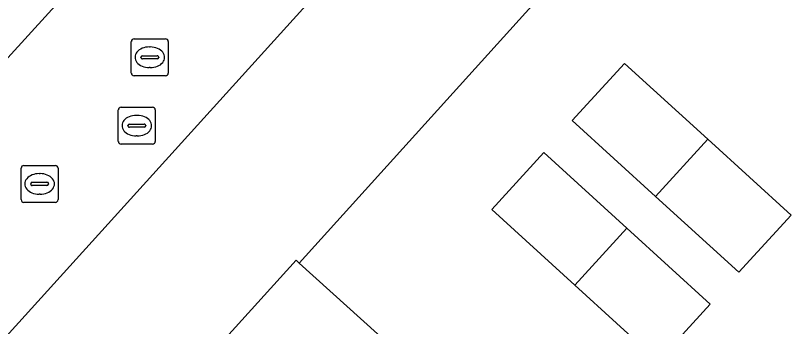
# Model space of a CAD drawing. Extents: x 161772 to 163126, y 383092 to 383917.
# Drawn here: x 162069.03 to 162090.05, y 383188.77 to 383197.19 of the extents above; entities that cross this region are included whole.
import ezdxf

# ---------------------------------------------------------------- set-up
doc = ezdxf.new("R2010")
doc.units = 0
for name, color, linetype in [('IMGEO_Erf', 7, 'Continuous'), ('IMGEO_Pand', 7, 'Continuous'), ('IMGEO_Rijbaan_lokaal_open', 7, 'Continuous'), ('IMGEO_Rioolput', 7, 'Continuous'), ('IMGEO_Voetpad_open', 7, 'Continuous')]:
    doc.layers.add(name, color=color, linetype=linetype)

msp = doc.modelspace()

# ---------------------------------------------------------------- linework, layer by layer
at = {"layer": 'IMGEO_Erf'}
for points in [[(162095.174, 383193.293), (162090.785, 383197.26), (162086.397, 383201.227), (162076.705, 383190.48), (162081.027, 383186.571), (162085.438, 383182.583), (162089.848, 383178.594), (162094.251, 383174.613), (162098.438, 383179.252), (162099.76, 383180.716), (162103.95, 383185.358), (162099.562, 383189.325)], [(162088.601, 383190.234), (162086.348, 383192.289), (162084.094, 383194.344), (162085.503, 383195.89), (162087.759, 383193.837), (162090.015, 383191.785)], [(162087.826, 383189.372), (162086.417, 383187.828), (162084.159, 383189.889), (162081.912, 383191.939), (162083.321, 383193.483), (162085.567, 383191.433)]]:
    msp.add_lwpolyline(points, close=True, dxfattribs=at)
at = {"layer": 'IMGEO_Pand'}
for points in [[(162084.094, 383194.344), (162086.348, 383192.289), (162087.759, 383193.837), (162085.503, 383195.89)], [(162087.759, 383193.837), (162086.348, 383192.289), (162088.601, 383190.234), (162090.015, 383191.785)], [(162081.912, 383191.939), (162084.159, 383189.889), (162085.567, 383191.433), (162083.321, 383193.483)], [(162085.567, 383191.433), (162084.159, 383189.889), (162086.417, 383187.828), (162087.826, 383189.372)], [(162081.027, 383186.571), (162076.705, 383190.48), (162076.617, 383190.56), (162072.81, 383186.351), (162077.225, 383182.366)]]:
    msp.add_lwpolyline(points, close=True, dxfattribs=at)
at = {"layer": 'IMGEO_Rijbaan_lokaal_open'}
msp.add_lwpolyline([(161982.816, 383272.991), (161980.385, 383274.991), (161956.7, 383294.535), (161953.358, 383290.171), (161965.539, 383280.118), (161976.98, 383270.676), (162068.256, 383195.442), (162072.024, 383199.58), (162068.652, 383202.355), (162022.469, 383240.368), (162022.186, 383240.601)], close=True, dxfattribs=at)
msp.add_lwpolyline([(162118.717, 383251.19), (162100.965, 383231.546), (162094.438, 383224.339), (162093.019, 383222.805), (162087.701, 383216.922), (162086.275, 383215.36), (162080.969, 383209.451), (162079.552, 383207.898), (162074.229, 383201.995), (162072.856, 383200.493), (162072.024, 383199.58), (162068.256, 383195.442), (162067.57, 383194.688), (162066.195, 383193.13), (162060.56, 383186.888), (162059.171, 383185.317), (162058.675, 383184.763), (162055.856, 383181.62), (162055.724, 383181.473), (162059.513, 383178.276), (162082.677, 383203.875), (162086.03, 383207.558), (162086.694, 383208.318), (162090.088, 383212.094)], dxfattribs=at)
at = {"layer": 'IMGEO_Rioolput'}
for p, q in [((162072.234, 383196.558), (162073.086, 383196.558)), ((162072.159, 383195.632), (162072.159, 383196.484)), ((162072.647, 383196.338), (162072.672, 383196.338)), ((162073.16, 383196.484), (162073.16, 383195.632)), ((162072.418, 383196.052), (162072.418, 383196.064)), ((162072.856, 383196.015), (162072.458, 383196.015)), ((162072.461, 383196.101), (162072.859, 383196.101)), ((162072.902, 383196.064), (162072.902, 383196.052)), ((162072.67, 383195.778), (162072.645, 383195.778)), ((162073.086, 383195.558), (162072.234, 383195.558)), ((162071.882, 383194.706), (162072.734, 383194.706)), ((162071.807, 383193.78), (162071.807, 383194.632)), ((162072.295, 383194.486), (162072.32, 383194.486)), ((162072.808, 383194.632), (162072.808, 383193.78)), ((162072.109, 383194.249), (162072.507, 383194.249)), ((162072.066, 383194.2), (162072.066, 383194.212)), ((162072.504, 383194.163), (162072.106, 383194.163)), ((162072.55, 383194.212), (162072.55, 383194.2)), ((162072.318, 383193.926), (162072.293, 383193.926)), ((162072.734, 383193.706), (162071.882, 383193.706)), ((162069.177, 383192.202), (162069.177, 383193.054)), ((162069.252, 383193.128), (162070.104, 383193.128)), ((162070.178, 383193.054), (162070.178, 383192.202)), ((162069.665, 383192.908), (162069.69, 383192.908)), ((162069.436, 383192.622), (162069.436, 383192.634)), ((162069.874, 383192.585), (162069.476, 383192.585)), ((162069.479, 383192.671), (162069.877, 383192.671)), ((162069.92, 383192.634), (162069.92, 383192.622)), ((162069.688, 383192.348), (162069.663, 383192.348)), ((162070.104, 383192.128), (162069.252, 383192.128))]:
    msp.add_line(p, q, dxfattribs=at)
for points in [[(162072.234, 383196.558), (162073.086, 383196.558)], [(162072.159, 383195.632), (162072.159, 383196.484)], [(162073.16, 383196.484), (162073.16, 383195.632)], [(162073.086, 383195.558), (162072.234, 383195.558)], [(162071.882, 383194.706), (162072.734, 383194.706)], [(162071.807, 383193.78), (162071.807, 383194.632)], [(162072.808, 383194.632), (162072.808, 383193.78)], [(162072.734, 383193.706), (162071.882, 383193.706)], [(162069.177, 383192.202), (162069.177, 383193.054)], [(162069.252, 383193.128), (162070.104, 383193.128)], [(162070.178, 383193.054), (162070.178, 383192.202)], [(162070.104, 383192.128), (162069.252, 383192.128)]]:
    msp.add_lwpolyline(points, dxfattribs=at)
for centre, radius, start, end in [((162072.236, 383196.482), 0.0765, 91.552, 178.448), ((162072.236, 383196.482), 0.0765, 91.552, 178.448), ((162073.084, 383196.482), 0.0765, 1.552, 88.448), ((162073.084, 383196.482), 0.0765, 1.552, 88.448), ((162072.458, 383196.061), 0.0403, 85.8775, 175.7526), ((162072.455, 383196.051), 0.0366, 178.938, 274.7102), ((162072.859, 383196.058), 0.043, 264.8664, 352.4533), ((162072.863, 383196.063), 0.0386, 1.7309, 96.639), ((162072.236, 383195.634), 0.0765, 181.552, 268.448), ((162072.236, 383195.634), 0.0765, 181.552, 268.448), ((162073.084, 383195.634), 0.0765, 271.552, 358.448), ((162073.084, 383195.634), 0.0765, 271.552, 358.448), ((162071.884, 383194.63), 0.0765, 91.552, 178.448), ((162071.884, 383194.63), 0.0765, 91.552, 178.448), ((162072.732, 383194.63), 0.0765, 1.552, 88.448), ((162072.732, 383194.63), 0.0765, 1.552, 88.448), ((162072.106, 383194.209), 0.0403, 85.8775, 175.7526), ((162072.511, 383194.211), 0.0386, 1.7309, 96.639), ((162072.103, 383194.199), 0.0366, 178.938, 274.7102), ((162072.507, 383194.206), 0.043, 264.8664, 352.4533), ((162071.884, 383193.782), 0.0765, 181.552, 268.448), ((162071.884, 383193.782), 0.0765, 181.552, 268.448), ((162072.732, 383193.782), 0.0765, 271.552, 358.448), ((162072.732, 383193.782), 0.0765, 271.552, 358.448), ((162069.254, 383193.052), 0.0765, 91.552, 178.448), ((162069.254, 383193.052), 0.0765, 91.552, 178.448), ((162070.102, 383193.052), 0.0765, 1.552, 88.448), ((162070.102, 383193.052), 0.0765, 1.552, 88.448), ((162069.476, 383192.631), 0.0403, 85.8775, 175.7526), ((162069.473, 383192.621), 0.0366, 178.938, 274.7102), ((162069.877, 383192.628), 0.043, 264.8664, 352.4533), ((162069.881, 383192.633), 0.0386, 1.7309, 96.639), ((162069.254, 383192.204), 0.0765, 181.552, 268.448), ((162069.254, 383192.204), 0.0765, 181.552, 268.448), ((162070.102, 383192.204), 0.0765, 271.552, 358.448), ((162070.102, 383192.204), 0.0765, 271.552, 358.448)]:
    msp.add_arc(centre, radius, start, end, dxfattribs=at)
for centre, major_axis, ratio, start_param, end_param in [((162072.646, 383196.058), (-0.387, 0.002), 0.722429, 4.712389, 7.853982), ((162072.671, 383196.058), (-0.39, 0.002), 0.717154, 1.570796, 4.712389), ((162072.294, 383194.206), (-0.387, 0.002), 0.722429, 4.712389, 7.853982), ((162072.319, 383194.206), (-0.39, 0.002), 0.717154, 1.570796, 4.712389), ((162069.664, 383192.628), (-0.387, 0.002), 0.722429, 4.712389, 7.853982), ((162069.689, 383192.628), (-0.39, 0.002), 0.717154, 1.570796, 4.712389)]:
    msp.add_ellipse(centre, major_axis=major_axis, ratio=ratio, start_param=start_param, end_param=end_param, dxfattribs=at)
at = {"layer": 'IMGEO_Voetpad_open'}
for points in [[(162065.489, 383178.082), (162069.12, 383182.096), (162069.034, 383182.175), (162072.81, 383186.351), (162076.617, 383190.56), (162076.705, 383190.48), (162086.397, 383201.227), (162086.317, 383201.299), (162090.104, 383205.493), (162093.9, 383209.698), (162094.087, 383209.529), (162103.69, 383220.403), (162103.624, 383220.464), (162107.4, 383224.625), (162111.211, 383228.825), (162111.275, 383228.768), (162121.002, 383239.507), (162120.932, 383239.57), (162124.741, 383243.793), (162128.505, 383247.965)], [(162107.003, 383227.908), (162103.659, 383224.144), (162102.113, 383225.507), (162101.485, 383224.818), (162102.969, 383223.416), (162100.227, 383220.352), (162098.795, 383221.738), (162098.124, 383221.004), (162099.562, 383219.604), (162096.232, 383215.94), (162094.76, 383217.257), (162094.09, 383216.514), (162095.526, 383215.184), (162092.166, 383211.442), (162090.753, 383212.81), (162090.088, 383212.094), (162091.512, 383210.68), (162088.145, 383207.008), (162086.694, 383208.318), (162086.03, 383207.558), (162087.486, 383206.248), (162084.114, 383202.501), (162082.677, 383203.875), (162059.513, 383178.276)]]:
    msp.add_lwpolyline(points, dxfattribs=at)

doc.saveas('drawing.dxf')
